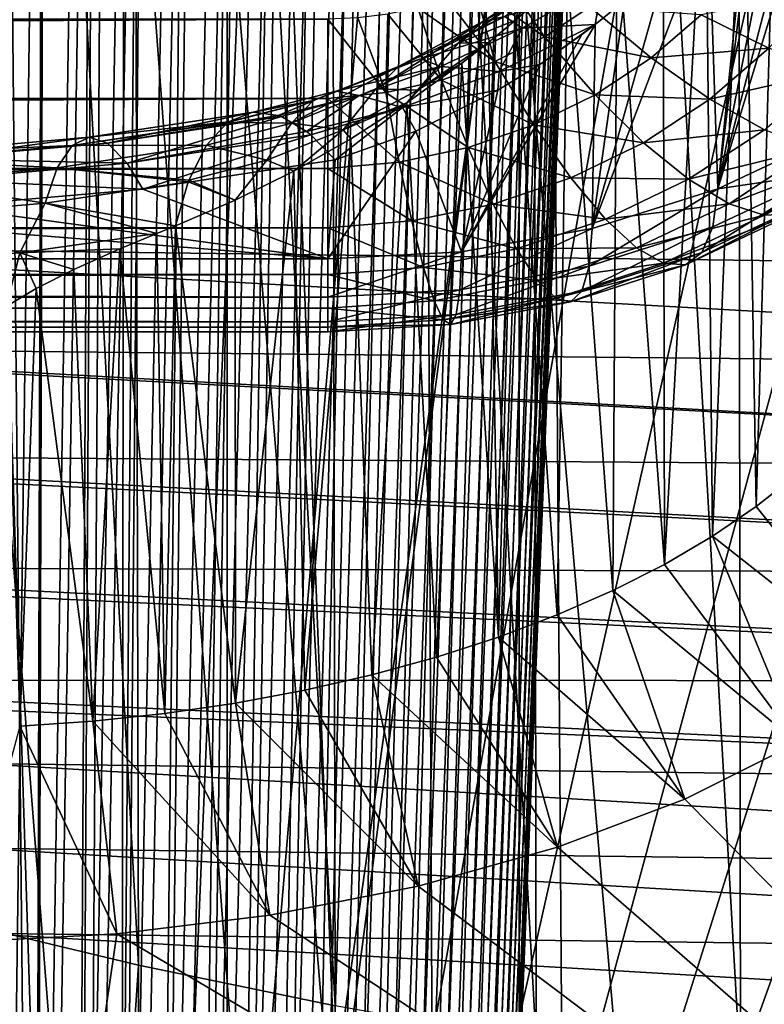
# Model space of a CAD drawing. Header units: metres. Extents: x -109 to 109, y -78 to 121.
# Tile 782 of 1056: x -5.67 to -3.29, y -10.33 to -7.19. Entities that reach past the tile are written whole.
import ezdxf

# ---------------------------------------------------------------- set-up
doc = ezdxf.new("R2010")
doc.units = ezdxf.units.M
doc.layers.add('solid_508554_SW0001', color=7, linetype='CONTINUOUS')

msp = doc.modelspace()

# ---------------------------------------------------------------- linework, layer by layer
at = {"layer": 'solid_508554_SW0001'}
for points in [[(-6.246564, 8.785279, -30.98345), (-5.464356, -15.643112, -73.294662), (-6.602909, -11.652555, -66.38282)], [(-6.246564, 8.785279, -30.98345), (-5.316401, 8.477888, -31.515867), (-5.464356, -15.643112, -73.294662)], [(-2.614223, 8.682554, 24.775587), (-3.522732, 7.954433, 25.039883), (-2.162955, -19.445965, 39.774437)], [(-5.316401, 8.477888, -31.515867), (-5.346106, -16.050337, -74), (-5.464356, -15.643112, -73.294662)], [(5.316401, 8.477888, -31.515867), (5.346106, -16.050337, -74), (-5.346106, -16.050337, -74)], [(4.327184, 8.221739, -31.959532), (5.316401, 8.477888, -31.515867), (-5.346106, -16.050337, -74)], [(-5.316401, 8.477888, -31.515867), (-4.327184, 8.221739, -31.959532), (-5.346106, -16.050337, -74)], [(3.28852, 8.019318, -32.310135), (4.327184, 8.221739, -31.959532), (-5.346106, -16.050337, -74)], [(-4.327184, 8.221739, -31.959532), (-3.28852, 8.019318, -32.310135), (-5.346106, -16.050337, -74)], [(2.213334, 7.873151, -32.563301), (3.28852, 8.019318, -32.310135), (-5.346106, -16.050337, -74)], [(-3.28852, 8.019318, -32.310135), (-2.213334, 7.873151, -32.563301), (-5.346106, -16.050337, -74)], [(-3.522732, 7.954433, 25.039883), (-4.427354, 7.214528, 25.273811), (-2.162955, -19.445965, 39.774437)], [(1.112855, 7.784757, -32.716404), (2.213334, 7.873151, -32.563301), (-5.346106, -16.050337, -74)], [(-2.213334, 7.873151, -32.563301), (-1.112855, 7.784757, -32.716404), (-5.346106, -16.050337, -74)], [(0, 7.755187, -32.767624), (1.112855, 7.784757, -32.716404), (-5.346106, -16.050337, -74)], [(-1.112855, 7.784757, -32.716404), (0, 7.755187, -32.767624), (-5.346106, -16.050337, -74)], [(-4.427354, 7.214528, 25.273811), (-5.319616, 6.470745, 25.474941), (-4.309449, -19.587261, 39.529709)], [(-4.427354, 7.214528, 25.273811), (-4.309449, -19.587261, 39.529709), (-2.162955, -19.445965, 39.774437)], [(-5.319616, 6.470745, 25.474941), (-6.194343, 5.728376, 25.642593), (-4.309449, -19.587261, 39.529709)], [(-6.194343, 5.728376, 25.642593), (-6.423145, -19.82156, 39.123894), (-4.309449, -19.587261, 39.529709)], [(0, 3.264459, -5.348838), (0, -7.99651, 1.152685), (-7.104699, 2.925546, -5.439649)], [(0, -7.99651, 1.152685), (-7.104699, -7.905698, 0.813772), (-7.104699, 2.925546, -5.439649)], [(-5.938105, 1.673676, -31.110506), (-5.287587, -10.205049, -23.987244), (-5.90186, -10.058553, -23.733503)], [(-5.938105, 1.673676, -31.110506), (-5.317342, 1.531064, -31.357515), (-5.287587, -10.205049, -23.987244)], [(-5.317342, 1.531064, -31.357515), (-4.658757, -10.335283, -24.212816), (-5.287587, -10.205049, -23.987244)], [(-5.317342, 1.531064, -31.357515), (-4.68293, 1.404357, -31.576981), (-4.658757, -10.335283, -24.212816)], [(-4.68293, 1.404357, -31.576981), (-4.017231, -10.448872, -24.409555), (-4.658757, -10.335283, -24.212816)], [(-4.68293, 1.404357, -31.576981), (-4.036497, 1.293878, -31.768335), (-4.017231, -10.448872, -24.409555)], [(-4.036497, 1.293878, -31.768335), (-3.364621, -10.545527, -24.576969), (-4.017231, -10.448872, -24.409555)], [(-4.036497, 1.293878, -31.768335), (-3.379702, 1.199911, -31.931089), (-3.364621, -10.545527, -24.576969)], [(-3.379702, 1.199911, -31.931089), (-2.70286, -10.624965, -24.714558), (-3.364621, -10.545527, -24.576969)], [(-3.379702, 1.199911, -31.931089), (-2.714232, 1.122699, -32.064827), (-2.70286, -10.624965, -24.714558)], [(-5.75, -1.179039, -37.981754), (-5.75, -14.267006, -31.022758), (-5.619512, -14.269849, -31.027683)], [(-5.583411, -1.182484, -37.98772), (-5.75, -1.179039, -37.981754), (-5.619512, -14.269849, -31.027683)], [(-5.417961, -1.192796, -38.005581), (-5.583411, -1.182484, -37.98772), (-5.619512, -14.269849, -31.027683)], [(-5.417961, -1.192796, -38.005581), (-5.619512, -14.269849, -31.027683), (-5.489523, -14.2784, -31.042494)], [(-5.254778, -1.209904, -38.035213), (-5.417961, -1.192796, -38.005581), (-5.489523, -14.2784, -31.042494)], [(-5.254778, -1.209904, -38.035213), (-5.489523, -14.2784, -31.042494), (-5.361526, -14.292594, -31.06708)], [(-5.094979, -1.233691, -38.076412), (-5.254778, -1.209904, -38.035213), (-5.361526, -14.292594, -31.06708)], [(-5.094979, -1.233691, -38.076412), (-5.361526, -14.292594, -31.06708), (-5.237005, -14.31223, -31.101089)], [(-4.939653, -1.263995, -38.128902), (-5.094979, -1.233691, -38.076412), (-5.237005, -14.31223, -31.101089)], [(-4.939653, -1.263995, -38.128902), (-5.237005, -14.31223, -31.101089), (-5.116285, -14.337226, -31.144382)], [(-4.789864, -1.300609, -38.192318), (-4.939653, -1.263995, -38.128902), (-5.116285, -14.337226, -31.144382)], [(-4.789864, -1.300609, -38.192318), (-5.116285, -14.337226, -31.144382), (-4.999993, -14.367489, -31.1968)], [(-4.646633, -1.343283, -38.266232), (-4.789864, -1.300609, -38.192318), (-4.999993, -14.367489, -31.1968)], [(-4.646633, -1.343283, -38.266232), (-4.999993, -14.367489, -31.1968), (-4.889427, -14.402715, -31.257813)], [(-4.510939, -1.391724, -38.350136), (-4.646633, -1.343283, -38.266232), (-4.889427, -14.402715, -31.257813)], [(-4.510939, -1.391724, -38.350136), (-4.889427, -14.402715, -31.257813), (-4.785857, -14.442456, -31.326647)], [(-4.383709, -1.445603, -38.443455), (-4.510939, -1.391724, -38.350136), (-4.785857, -14.442456, -31.326647)], [(-4.383709, -1.445603, -38.443455), (-4.785857, -14.442456, -31.326647), (-4.689499, -14.486596, -31.403101)], [(-4.265812, -1.504552, -38.545559), (-4.383709, -1.445603, -38.443455), (-4.689499, -14.486596, -31.403101)], [(-4.265812, -1.504552, -38.545559), (-4.689499, -14.486596, -31.403101), (-4.600928, -14.534918, -31.486797)], [(-4.158054, -1.568166, -38.655743), (-4.265812, -1.504552, -38.545559), (-4.600928, -14.534918, -31.486797)], [(-4.158054, -1.568166, -38.655743), (-4.600928, -14.534918, -31.486797), (-4.52113, -14.586925, -31.576876)], [(-4.061171, -1.636013, -38.773254), (-4.158054, -1.568166, -38.655743), (-4.52113, -14.586925, -31.576876)], [(-4.061171, -1.636013, -38.773254), (-4.52113, -14.586925, -31.576876), (-4.450983, -14.641988, -31.672247)], [(-3.975824, -1.707629, -38.897297), (-4.061171, -1.636013, -38.773254), (-4.450983, -14.641988, -31.672247)], [(-3.975824, -1.707629, -38.897297), (-4.450983, -14.641988, -31.672247), (-4.390633, -14.699941, -31.772625)], [(-3.902596, -1.782524, -39.02702), (-3.975824, -1.707629, -38.897297), (-4.390633, -14.699941, -31.772625)], [(-3.902596, -1.782524, -39.02702), (-4.390633, -14.699941, -31.772625), (-4.340459, -14.760493, -31.877504)], [(-3.841988, -1.860186, -39.161533), (-3.902596, -1.782524, -39.02702), (-4.340459, -14.760493, -31.877504)], [(-3.841988, -1.860186, -39.161533), (-4.340459, -14.760493, -31.877504), (-4.30105, -14.823007, -31.985781)], [(-3.794413, -1.940086, -39.299927), (-3.841988, -1.860186, -39.161533), (-4.30105, -14.823007, -31.985781)], [(-3.794413, -1.940086, -39.299927), (-4.30105, -14.823007, -31.985781), (-4.272791, -14.886762, -32.096207)], [(-3.760197, -2.021678, -39.441246), (-3.794413, -1.940086, -39.299927), (-4.272791, -14.886762, -32.096207)], [(-3.760197, -2.021678, -39.441246), (-4.272791, -14.886762, -32.096207), (-4.255728, -14.951525, -32.208382)], [(-3.739573, -2.104403, -39.58453), (-3.760197, -2.021678, -39.441246), (-4.255728, -14.951525, -32.208382)], [(-3.739573, -2.104403, -39.58453), (-4.255728, -14.951525, -32.208382), (-4.25, -15.017006, -32.321796)], [(-3.732683, -2.187697, -39.728802), (-3.739573, -2.104403, -39.58453), (-4.25, -15.017006, -32.321796)], [(-3.221321, -2.076128, -43.395958), (-3.670456, -2.23398, -43.669365), (7.405207, -11.518138, -59.75)], [(-3.732683, -2.187697, -39.728802), (-4.25, -15.017006, -32.321796), (-4.255728, -15.082486, -32.435211)], [(-3.739573, -2.270992, -39.87307), (-3.732683, -2.187697, -39.728802), (-4.255728, -15.082486, -32.435211)], [(-3.670456, -2.23398, -43.669365), (-4.159655, -2.359993, -43.887627), (7.405207, -11.518138, -59.75)], [(-3.760197, -2.353718, -40.016357), (-3.739573, -2.270992, -39.87307), (-4.255728, -15.082486, -32.435211)], [(-3.760197, -2.353718, -40.016357), (-4.255728, -15.082486, -32.435211), (-4.272791, -15.147249, -32.547386)], [(-3.794413, -2.435309, -40.157677), (-3.760197, -2.353718, -40.016357), (-4.272791, -15.147249, -32.547386)], [(-4.159655, -2.359993, -43.887627), (-4.678047, -2.451293, -44.045765), (7.405207, -11.518138, -59.75)], [(-4.678047, -2.451293, -44.045765), (-5.212583, -2.506085, -44.140667), (7.405207, -11.518138, -59.75)], [(-3.794413, -2.435309, -40.157677), (-4.272791, -15.147249, -32.547386), (-4.30105, -15.211005, -32.657814)], [(-3.841988, -2.515209, -40.296066), (-3.794413, -2.435309, -40.157677), (-4.30105, -15.211005, -32.657814)], [(-5.212583, -2.506085, -44.140667), (-5.75, -2.524144, -44.171944), (7.405207, -11.518138, -59.75)], [(-3.841988, -2.515209, -40.296066), (-4.30105, -15.211005, -32.657814), (-4.340459, -15.273519, -32.76609)], [(-3.902596, -2.592872, -40.430584), (-3.841988, -2.515209, -40.296066), (-4.340459, -15.273519, -32.76609)], [(-5.75, -2.524144, -44.171944), (-7.405207, -11.518138, -59.75), (7.405207, -11.518138, -59.75)], [(-2.267147, -8.080259, 12.004581), (-1.663582, -2.547956, 21.586811), (-3.312012, -2.666466, 21.381546)], [(-3.902596, -2.592872, -40.430584), (-4.340459, -15.273519, -32.76609), (-4.390633, -15.334071, -32.870968)], [(-3.975824, -2.667767, -40.560307), (-3.902596, -2.592872, -40.430584), (-4.390633, -15.334071, -32.870968)], [(-3.975824, -2.667767, -40.560307), (-4.390633, -15.334071, -32.870968), (-4.450983, -15.392023, -32.971348)], [(-4.061171, -2.739382, -40.684345), (-3.975824, -2.667767, -40.560307), (-4.450983, -15.392023, -32.971348)], [(-2.349889, -7.828858, 12.44002), (-2.267147, -8.080259, 12.004581), (-3.312012, -2.666466, 21.381546)], [(-2.500136, -7.585285, 12.8619), (-2.349889, -7.828858, 12.44002), (-3.312012, -2.666466, 21.381546)], [(-2.71466, -7.354497, 13.261637), (-2.500136, -7.585285, 12.8619), (-3.312012, -2.666466, 21.381546)], [(-2.986721, -7.142396, 13.629007), (-2.71466, -7.354497, 13.261637), (-3.312012, -2.666466, 21.381546)], [(-4.061171, -2.739382, -40.684345), (-4.450983, -15.392023, -32.971348), (-4.52113, -15.447086, -33.066719)], [(-4.158054, -2.807229, -40.801861), (-4.061171, -2.739382, -40.684345), (-4.52113, -15.447086, -33.066719)], [(-4.158054, -2.807229, -40.801861), (-4.52113, -15.447086, -33.066719), (-4.600928, -15.499093, -33.156796)], [(-4.265812, -2.870843, -40.912045), (-4.158054, -2.807229, -40.801861), (-4.600928, -15.499093, -33.156796)], [(-4.265812, -2.870843, -40.912045), (-4.600928, -15.499093, -33.156796), (-4.689499, -15.547416, -33.240494)], [(-4.383709, -2.929792, -41.014145), (-4.265812, -2.870843, -40.912045), (-4.689499, -15.547416, -33.240494)], [(-4.383709, -2.929792, -41.014145), (-4.689499, -15.547416, -33.240494), (-4.785857, -15.591556, -33.316944)], [(-4.510939, -2.983671, -41.107468), (-4.383709, -2.929792, -41.014145), (-4.785857, -15.591556, -33.316944)], [(-4.510939, -2.983671, -41.107468), (-4.785857, -15.591556, -33.316944), (-4.889427, -15.631297, -33.38578)], [(-4.646633, -3.032113, -41.191372), (-4.510939, -2.983671, -41.107468), (-4.889427, -15.631297, -33.38578)], [(-4.646633, -3.032113, -41.191372), (-4.889427, -15.631297, -33.38578), (-4.999993, -15.666523, -33.446793)], [(-4.789864, -3.074786, -41.265285), (-4.646633, -3.032113, -41.191372), (-4.999993, -15.666523, -33.446793)], [(-4.789864, -3.074786, -41.265285), (-4.999993, -15.666523, -33.446793), (-5.116285, -15.696786, -33.49921)], [(-4.939653, -3.1114, -41.328701), (-4.789864, -3.074786, -41.265285), (-5.116285, -15.696786, -33.49921)], [(-4.939653, -3.1114, -41.328701), (-5.116285, -15.696786, -33.49921), (-5.237005, -15.721782, -33.542503)], [(-5.094978, -3.141704, -41.381187), (-4.939653, -3.1114, -41.328701), (-5.237005, -15.721782, -33.542503)], [(-5.094978, -3.141704, -41.381187), (-5.237005, -15.721782, -33.542503), (-5.361526, -15.741417, -33.576515)], [(-5.254778, -3.165491, -41.42239), (-5.094978, -3.141704, -41.381187), (-5.361526, -15.741417, -33.576515)], [(-5.254778, -3.165491, -41.42239), (-5.361526, -15.741417, -33.576515), (-5.489523, -15.755611, -33.601097)], [(-5.417961, -3.182599, -41.452023), (-5.254778, -3.165491, -41.42239), (-5.489523, -15.755611, -33.601097)], [(-5.583411, -3.192911, -41.469883), (-5.619512, -15.764163, -33.61591), (-5.75, -15.767006, -33.620834)], [(-5.75, -3.196356, -41.475849), (-5.583411, -3.192911, -41.469883), (-5.75, -15.767006, -33.620834)], [(-5.417961, -3.182599, -41.452023), (-5.489523, -15.755611, -33.601097), (-5.619512, -15.764163, -33.61591)], [(-5.583411, -3.192911, -41.469883), (-5.417961, -3.182599, -41.452023), (-5.619512, -15.764163, -33.61591)], [(-3.879437, -18.35261, 35.280556), (-3.969095, -5.655494, 28.520247), (-1.992569, -5.521625, 28.752113)], [(-1.94756, -18.221764, 35.507187), (-3.879437, -18.35261, 35.280556), (-1.992569, -5.521625, 28.752113)], [(-5.7801, -18.569515, 34.904865), (-5.913664, -5.877412, 28.135874), (-3.969095, -5.655494, 28.520247)], [(-3.879437, -18.35261, 35.280556), (-5.7801, -18.569515, 34.904865), (-3.969095, -5.655494, 28.520247)], [(-3.436968, -7.725151, 5.50807), (-3.089515, -6.392617, 7.731796), (-2.979125, -6.217896, 7.929698)], [(-3.06127, -7.549256, 5.401943), (-3.436968, -7.725151, 5.50807), (-2.979125, -6.217896, 7.929698)], [(-3.313946, -8.740286, 9.861712), (-3.243514, -6.270094, 8.560185), (-3.353057, -6.419203, 8.456814)], [(-3.313946, -8.740286, 9.861712), (-3.188521, -8.640643, 10.034299), (-3.243514, -6.270094, 8.560185)], [(-5.882214, -6.415096, -21.800112), (-5.882217, -17.403954, -15.45569), (-5.004583, -17.709162, -15.938361)], [(-5.00458, -6.680497, -22.305765), (-5.882214, -6.415096, -21.800112), (-5.004583, -17.709162, -15.938361)], [(-3.436968, -7.725151, 5.50807), (-3.208455, -6.560834, 7.544938), (-3.089515, -6.392617, 7.731796)], [(-3.453727, -8.835286, 9.697166), (-3.353057, -6.419203, 8.456814), (-3.475808, -6.573238, 8.359381)], [(-3.453727, -8.835286, 9.697166), (-3.313946, -8.740286, 9.861712), (-3.353057, -6.419203, 8.456814)], [(-3.436968, -7.725151, 5.50807), (-3.31349, -6.694855, 7.39767), (-3.208455, -6.560834, 7.544938)], [(-3.606719, -8.924859, 9.542022), (-3.475808, -6.573238, 8.359381), (-3.61122, -6.729692, 8.268995)], [(-3.606719, -8.924859, 9.542022), (-3.453727, -8.835286, 9.697166), (-3.475808, -6.573238, 8.359381)], [(-5.00458, -6.680497, -22.305765), (-5.004583, -17.709162, -15.938361), (-4.071569, -17.968313, -16.338348)], [(-4.071565, -6.89732, -22.730192), (-5.00458, -6.680497, -22.305765), (-4.071569, -17.968313, -16.338348)], [(-3.436968, -7.725151, 5.50807), (-3.334331, -6.719971, 7.370179), (-3.31349, -6.694855, 7.39767)], [(-3.606719, -8.924859, 9.542022), (-3.61122, -6.729692, 8.268995), (-3.75858, -6.88611, 8.186418)], [(-3.436968, -7.725151, 5.50807), (-3.465431, -6.867967, 7.208221), (-3.334331, -6.719971, 7.370179)], [(-3.77207, -9.008554, 9.397059), (-3.75858, -6.88611, 8.186418), (-3.916631, -7.039694, 8.112278)], [(-3.837909, -7.851944, 5.588024), (-3.599488, -7.003073, 7.059488), (-3.465431, -6.867967, 7.208221)], [(-3.436968, -7.725151, 5.50807), (-3.837909, -7.851944, 5.588024), (-3.465431, -6.867967, 7.208221)], [(-3.77207, -9.008554, 9.397059), (-3.606719, -8.924859, 9.542022), (-3.75858, -6.88611, 8.186418)], [(-4.071565, -6.89732, -22.730192), (-4.071569, -17.968313, -16.338348), (-3.093574, -18.178432, -16.651062)], [(-3.093569, -7.063078, -23.068516), (-4.071565, -6.89732, -22.730192), (-3.093574, -18.178432, -16.651062)], [(-4.187207, -7.190406, 7.494499), (-3.853395, -7.008319, 7.376546), (-4.116691, -7.174569, 7.252883)], [(-4.187207, -7.190406, 7.494499), (-3.925684, -7.014852, 7.619413), (-3.853395, -7.008319, 7.376546)], [(-3.837909, -7.851944, 5.588024), (-3.735009, -7.124756, 6.923542), (-3.599488, -7.003073, 7.059488)], [(-3.925684, -7.014852, 7.619413), (-4.266528, -7.260071, 7.723266), (-4.013411, -7.083749, 7.845115)], [(-4.187207, -7.190406, 7.494499), (-4.266528, -7.260071, 7.723266), (-3.925684, -7.014852, 7.619413)], [(-3.990637, -7.239789, 3.04804), (-4.127584, -7.037846, 2.908602), (-4.212595, -7.081847, 2.934006)], [(-3.990637, -7.239789, 3.04804), (-3.845826, -7.144012, 2.992295), (-4.127584, -7.037846, 2.908602)], [(-3.916631, -7.039694, 8.112278), (-4.013411, -7.083749, 7.845115), (-4.083011, -7.18699, 8.047178)], [(-3.949453, -9.08619, 9.262588), (-3.916631, -7.039694, 8.112278), (-4.083011, -7.18699, 8.047178)], [(-3.949453, -9.08619, 9.262588), (-3.77207, -9.008554, 9.397059), (-3.916631, -7.039694, 8.112278)], [(-4.116691, -7.174569, 7.252883), (-3.804922, -7.063809, 7.120579), (-4.061398, -7.212574, 7.003127)], [(-4.061398, -7.212574, 7.003127), (-3.804922, -7.063809, 7.120579), (-3.82823, -7.200485, 6.837278)], [(-3.804922, -7.063809, 7.120579), (-3.735009, -7.124756, 6.923542), (-3.82823, -7.200485, 6.837278)], [(-4.149132, -7.31841, 3.09392), (-4.212595, -7.081847, 2.934006), (-4.302262, -7.118355, 2.955084)], [(-4.013411, -7.083749, 7.845115), (-4.266528, -7.260071, 7.723266), (-4.083011, -7.18699, 8.047178)], [(-4.149132, -7.31841, 3.09392), (-3.990637, -7.239789, 3.04804), (-4.212595, -7.081847, 2.934006)], [(-3.273828, -7.276502, 3.273179), (-3.112969, -7.092584, 3.167977), (-3.49027, -7.169605, 3.083233)], [(-4.149132, -7.31841, 3.09392), (-4.302262, -7.118355, 2.955084), (-4.395357, -7.146898, 2.971563)], [(-3.837909, -7.851944, 5.588024), (-3.82823, -7.200485, 6.837278), (-3.735009, -7.124756, 6.923542)], [(-4.497568, -7.417914, 3.153605), (-4.490571, -7.167243, 2.983309), (-4.586606, -7.179315, 2.990279)], [(-4.497568, -7.417914, 3.153605), (-4.318963, -7.378139, 3.129415), (-4.490571, -7.167243, 2.983309)], [(-4.318963, -7.378139, 3.129415), (-4.395357, -7.146898, 2.971563), (-4.490571, -7.167243, 2.983309)], [(-4.318963, -7.378139, 3.129415), (-4.149132, -7.31841, 3.09392), (-4.395357, -7.146898, 2.971563)], [(-3.649361, -7.307445, 3.162733), (-3.845826, -7.144012, 2.992295), (-3.990637, -7.239789, 3.04804)], [(-3.649361, -7.307445, 3.162733), (-3.49027, -7.169605, 3.083233), (-3.845826, -7.144012, 2.992295)], [(-3.273828, -7.276502, 3.273179), (-3.49027, -7.169605, 3.083233), (-3.649361, -7.307445, 3.162733)], [(-50.351505, -7.388682, 3.128684), (-4.682198, -7.183285, 2.992571), (-50.351505, -7.183285, 2.992571)], [(-50.351505, -7.436496, 3.165949), (-4.682198, -7.436502, 3.165953), (-4.682198, -7.183285, 2.992571)], [(-50.351505, -7.388682, 3.128684), (-50.351505, -7.436496, 3.165949), (-4.682198, -7.183285, 2.992571)], [(-4.497568, -7.417914, 3.153605), (-4.586606, -7.179315, 2.990279), (-4.682198, -7.183285, 2.992571)], [(-4.682198, -7.436502, 3.165953), (-4.497568, -7.417914, 3.153605), (-4.682198, -7.183285, 2.992571)], [(-4.187207, -7.190406, 7.494499), (-4.529251, -7.405446, 7.612437), (-4.266528, -7.260071, 7.723266)], [(-4.456282, -7.334343, 7.381802), (-4.529251, -7.405446, 7.612437), (-4.187207, -7.190406, 7.494499)], [(-4.456282, -7.334343, 7.381802), (-4.116691, -7.174569, 7.252883), (-4.385437, -7.31052, 7.141319)], [(-4.456282, -7.334343, 7.381802), (-4.187207, -7.190406, 7.494499), (-4.116691, -7.174569, 7.252883)], [(-4.385437, -7.31052, 7.141319), (-4.116691, -7.174569, 7.252883), (-4.061398, -7.212574, 7.003127)], [(-4.266528, -7.260071, 7.723266), (-4.168873, -7.25753, 8.017916), (-4.083011, -7.18699, 8.047178)], [(-4.255676, -7.927083, 5.640181), (-3.870717, -7.23294, 6.799777), (-3.82823, -7.200485, 6.837278)], [(-3.837909, -7.851944, 5.588024), (-4.255676, -7.927083, 5.640181), (-3.82823, -7.200485, 6.837278)], [(-4.137692, -9.157218, 9.139565), (-4.083011, -7.18699, 8.047178), (-4.168873, -7.25753, 8.017916)], [(-4.137692, -9.157218, 9.139565), (-3.949453, -9.08619, 9.262588), (-4.083011, -7.18699, 8.047178)], [(-4.134789, -7.350701, 6.705886), (-3.82823, -7.200485, 6.837278), (-4.005609, -7.327938, 6.687405)], [(-4.061398, -7.212574, 7.003127), (-3.82823, -7.200485, 6.837278), (-4.134789, -7.350701, 6.705886)], [(-4.005609, -7.327938, 6.687405), (-3.82823, -7.200485, 6.837278), (-3.870717, -7.23294, 6.799777)], [(-4.385437, -7.31052, 7.141319), (-4.061398, -7.212574, 7.003127), (-4.321429, -7.334441, 6.896362)], [(-4.321429, -7.334441, 6.896362), (-4.061398, -7.212574, 7.003127), (-4.134789, -7.350701, 6.705886)], [(-4.255676, -7.927083, 5.640181), (-4.005609, -7.327938, 6.687405), (-3.870717, -7.23294, 6.799777)], [(-4.266528, -7.260071, 7.723266), (-4.529251, -7.405446, 7.612437), (-4.396217, -7.410389, 7.912205)], [(-4.254441, -7.324382, 7.991389), (-4.168873, -7.25753, 8.017916), (-4.396217, -7.410389, 7.912205)], [(-4.266528, -7.260071, 7.723266), (-4.396217, -7.410389, 7.912205), (-4.168873, -7.25753, 8.017916)], [(-4.137692, -9.157218, 9.139565), (-4.168873, -7.25753, 8.017916), (-4.254441, -7.324382, 7.991389)], [(-3.828494, -7.425241, 3.231532), (-3.990637, -7.239789, 3.04804), (-4.149132, -7.31841, 3.09392)], [(-3.828494, -7.425241, 3.231532), (-3.649361, -7.307445, 3.162733), (-3.990637, -7.239789, 3.04804)], [(-3.461819, -7.439374, 3.367136), (-3.273828, -7.276502, 3.273179), (-3.649361, -7.307445, 3.162733)], [(-3.07279, -7.350565, 3.493297), (-3.273828, -7.276502, 3.273179), (-3.461819, -7.439374, 3.367136)], [(-4.729369, -7.442998, 7.277933), (-4.385437, -7.31052, 7.141319), (-4.656203, -7.41345, 7.038687)], [(-4.729369, -7.442998, 7.277933), (-4.456282, -7.334343, 7.381802), (-4.385437, -7.31052, 7.141319)], [(-4.656203, -7.41345, 7.038687), (-4.385437, -7.31052, 7.141319), (-4.321429, -7.334441, 6.896362)], [(-4.429821, -7.45072, 7.944144), (-4.254441, -7.324382, 7.991389), (-4.396217, -7.410389, 7.912205)], [(-4.335383, -9.221128, 9.028869), (-4.254441, -7.324382, 7.991389), (-4.429821, -7.45072, 7.944144)], [(-4.335383, -9.221128, 9.028869), (-4.137692, -9.157218, 9.139565), (-4.254441, -7.324382, 7.991389)], [(-4.024605, -7.521228, 3.28813), (-4.149132, -7.31841, 3.09392), (-4.318963, -7.378139, 3.129415)], [(-4.024605, -7.521228, 3.28813), (-3.828494, -7.425241, 3.231532), (-4.149132, -7.31841, 3.09392)], [(-3.461819, -7.439374, 3.367136), (-3.649361, -7.307445, 3.162733), (-3.828494, -7.425241, 3.231532)], [(-4.456282, -7.334343, 7.381802), (-4.798386, -7.515476, 7.509508), (-4.529251, -7.405446, 7.612437)], [(-4.729369, -7.442998, 7.277933), (-4.798386, -7.515476, 7.509508), (-4.456282, -7.334343, 7.381802)], [(-4.656203, -7.41345, 7.038687), (-4.321429, -7.334441, 6.896362), (-4.582175, -7.427628, 6.797728)], [(-4.582175, -7.427628, 6.797728), (-4.321429, -7.334441, 6.896362), (-4.443948, -7.465299, 6.58598)], [(-4.321429, -7.334441, 6.896362), (-4.134789, -7.350701, 6.705886), (-4.443948, -7.465299, 6.58598)], [(-4.443948, -7.465299, 6.58598), (-4.134789, -7.350701, 6.705886), (-4.139018, -7.410418, 6.58541)], [(-4.255676, -7.927083, 5.640181), (-4.139018, -7.410418, 6.58541), (-4.005609, -7.327938, 6.687405)], [(-4.134789, -7.350701, 6.705886), (-4.005609, -7.327938, 6.687405), (-4.139018, -7.410418, 6.58541)], [(-3.287626, -7.536686, 3.600685), (-3.07279, -7.350565, 3.493297), (-3.461819, -7.439374, 3.367136)], [(-4.234559, -7.593293, 3.331757), (-4.318963, -7.378139, 3.129415), (-4.497568, -7.417914, 3.153605)], [(-4.234559, -7.593293, 3.331757), (-4.024605, -7.521228, 3.28813), (-4.318963, -7.378139, 3.129415)], [(-4.925801, -7.481332, 6.941426), (-4.656203, -7.41345, 7.038687), (-4.919635, -7.4806, 6.923417)], [(-4.729369, -7.442998, 7.277933), (-4.656203, -7.41345, 7.038687), (-4.925801, -7.481332, 6.941426)], [(-4.656203, -7.41345, 7.038687), (-4.84103, -7.490944, 6.704298), (-4.919635, -7.4806, 6.923417)], [(-4.656203, -7.41345, 7.038687), (-4.582175, -7.427628, 6.797728), (-4.84103, -7.490944, 6.704298)], [(-4.529251, -7.405446, 7.612437), (-4.798386, -7.515476, 7.509508), (-4.633065, -7.537138, 7.813412)], [(-4.454959, -7.640146, 3.36135), (-4.497568, -7.417914, 3.153605), (-4.682198, -7.436502, 3.165953)], [(-4.529251, -7.405446, 7.612437), (-4.633065, -7.537138, 7.813412), (-4.396217, -7.410389, 7.912205)], [(-4.429821, -7.45072, 7.944144), (-4.396217, -7.410389, 7.912205), (-4.633065, -7.537138, 7.813412)], [(-4.454959, -7.640146, 3.36135), (-4.234559, -7.593293, 3.331757), (-4.497568, -7.417914, 3.153605)], [(-4.443948, -7.465299, 6.58598), (-4.139018, -7.410418, 6.58541), (-4.401289, -7.541564, 6.407749)], [(-4.255676, -7.927083, 5.640181), (-4.401289, -7.541564, 6.407749), (-4.139018, -7.410418, 6.58541)], [(-50.351505, -7.436496, 3.165949), (-50.351505, -7.623564, 3.336963), (-4.682198, -7.436502, 3.165953)], [(-50.351505, -7.660202, 3.376024), (-4.682198, -7.660418, 3.37626), (-4.682198, -7.436502, 3.165953)], [(-50.351505, -7.623564, 3.336963), (-50.351505, -7.660202, 3.376024), (-4.682198, -7.436502, 3.165953)], [(-5.003033, -7.513378, 7.179157), (-4.798386, -7.515476, 7.509508), (-4.729369, -7.442998, 7.277933)], [(-5.003033, -7.513378, 7.179157), (-4.729369, -7.442998, 7.277933), (-5.00033, -7.511453, 7.170411)], [(-4.729369, -7.442998, 7.277933), (-4.925801, -7.481332, 6.941426), (-5.00033, -7.511453, 7.170411)], [(-4.84103, -7.490944, 6.704298), (-4.582175, -7.427628, 6.797728), (-4.830999, -7.494682, 6.677623)], [(-4.582175, -7.427628, 6.797728), (-4.751112, -7.541943, 6.474469), (-4.830999, -7.494682, 6.677623)], [(-4.582175, -7.427628, 6.797728), (-4.443948, -7.465299, 6.58598), (-4.751112, -7.541943, 6.474469)], [(-4.682198, -7.660418, 3.37626), (-4.454959, -7.640146, 3.36135), (-4.682198, -7.436502, 3.165953)], [(-4.608788, -7.565683, 7.904688), (-4.429821, -7.45072, 7.944144), (-4.633065, -7.537138, 7.813412)], [(-4.541791, -9.277712, 8.930863), (-4.429821, -7.45072, 7.944144), (-4.608788, -7.565683, 7.904688)], [(-4.541791, -9.277712, 8.930863), (-4.335383, -9.221128, 9.028869), (-4.429821, -7.45072, 7.944144)], [(-3.673743, -7.578155, 3.448375), (-3.828494, -7.425241, 3.231532), (-4.024605, -7.521228, 3.28813)], [(-3.673743, -7.578155, 3.448375), (-3.461819, -7.439374, 3.367136), (-3.828494, -7.425241, 3.231532)], [(-3.287626, -7.536686, 3.600685), (-3.461819, -7.439374, 3.367136), (-3.673743, -7.578155, 3.448375)], [(-5.445563, -7.560498, 6.771068), (-4.925801, -7.481332, 6.941426), (-4.919635, -7.4806, 6.923417)], [(-5.445563, -7.560498, 6.771068), (-4.919635, -7.4806, 6.923417), (-5.386321, -7.579411, 6.516898)], [(-5.445563, -7.560498, 6.771068), (-5.00033, -7.511453, 7.170411), (-4.925801, -7.481332, 6.941426)], [(-5.386321, -7.579411, 6.516898), (-4.919635, -7.4806, 6.923417), (-4.84103, -7.490944, 6.704298)], [(-4.737119, -7.55327, 6.440507), (-4.751112, -7.541943, 6.474469), (-4.443948, -7.465299, 6.58598)], [(-4.737119, -7.55327, 6.440507), (-4.443948, -7.465299, 6.58598), (-4.658677, -7.632778, 6.258631)], [(-4.443948, -7.465299, 6.58598), (-4.401289, -7.541564, 6.407749), (-4.658677, -7.632778, 6.258631)], [(-5.499623, -7.586934, 7.02572), (-5.003033, -7.513378, 7.179157), (-5.00033, -7.511453, 7.170411)], [(-5.499623, -7.586934, 7.02572), (-5.00033, -7.511453, 7.170411), (-5.445563, -7.560498, 6.771068)], [(-5.499623, -7.586934, 7.02572), (-5.070629, -7.5863, 7.411088), (-5.003033, -7.513378, 7.179157)], [(-5.386321, -7.579411, 6.516898), (-4.84103, -7.490944, 6.704298), (-4.830999, -7.494682, 6.677623)], [(-5.386321, -7.579411, 6.516898), (-4.830999, -7.494682, 6.677623), (-5.32371, -7.643098, 6.270945)], [(-5.32371, -7.643098, 6.270945), (-4.830999, -7.494682, 6.677623), (-4.751112, -7.541943, 6.474469)], [(-5.003033, -7.513378, 7.179157), (-5.070629, -7.5863, 7.411088), (-4.798386, -7.515476, 7.509508)], [(-4.798386, -7.515476, 7.509508), (-5.070629, -7.5863, 7.411088), (-4.877276, -7.634085, 7.719992)], [(-4.798386, -7.515476, 7.509508), (-4.877276, -7.634085, 7.719992), (-4.633065, -7.537138, 7.813412)], [(-5.32371, -7.643098, 6.270945), (-4.751112, -7.541943, 6.474469), (-4.737119, -7.55327, 6.440507)], [(-4.791523, -7.669292, 7.872379), (-4.633065, -7.537138, 7.813412), (-4.877276, -7.634085, 7.719992)], [(-4.791523, -7.669292, 7.872379), (-4.608788, -7.565683, 7.904688), (-4.633065, -7.537138, 7.813412)], [(-4.401289, -7.541564, 6.407749), (-4.682198, -7.94918, 5.663565), (-4.658677, -7.632778, 6.258631)], [(-4.255676, -7.927083, 5.640181), (-4.682198, -7.94918, 5.663565), (-4.401289, -7.541564, 6.407749)], [(-3.905793, -7.690638, 3.515162), (-4.024605, -7.521228, 3.28813), (-4.234559, -7.593293, 3.331757)], [(-3.905793, -7.690638, 3.515162), (-3.673743, -7.578155, 3.448375), (-4.024605, -7.521228, 3.28813)], [(-3.530033, -7.694924, 3.693454), (-3.287626, -7.536686, 3.600685), (-3.673743, -7.578155, 3.448375)], [(-3.130891, -7.597087, 3.857868), (-3.287626, -7.536686, 3.600685), (-3.530033, -7.694924, 3.693454)], [(-5.989633, -7.607973, 6.680544), (-5.445563, -7.560498, 6.771068), (-5.960815, -7.629764, 6.421383)], [(-5.499623, -7.586934, 7.02572), (-5.445563, -7.560498, 6.771068), (-5.989633, -7.607973, 6.680544)], [(-5.445563, -7.560498, 6.771068), (-5.386321, -7.579411, 6.516898), (-5.960815, -7.629764, 6.421383)], [(-5.32371, -7.643098, 6.270945), (-4.737119, -7.55327, 6.440507), (-5.273603, -7.726098, 6.083122)], [(-4.737119, -7.55327, 6.440507), (-4.658677, -7.632778, 6.258631), (-5.273603, -7.726098, 6.083122)], [(-4.756303, -9.32677, 8.845891), (-4.608788, -7.565683, 7.904688), (-4.791523, -7.669292, 7.872379)], [(-4.756303, -9.32677, 8.845891), (-4.541791, -9.277712, 8.930863), (-4.608788, -7.565683, 7.904688)], [(-3.530033, -7.694924, 3.693454), (-3.673743, -7.578155, 3.448375), (-3.905793, -7.690638, 3.515162)], [(-3.082408, -7.673047, 5.124677), (-3.436968, -7.725151, 5.50807), (-3.06127, -7.549256, 5.401943)], [(-6.016108, -7.631769, 6.939778), (-5.499623, -7.586934, 7.02572), (-5.989633, -7.607973, 6.680544)], [(-5.546865, -7.657914, 7.273105), (-5.499623, -7.586934, 7.02572), (-6.016108, -7.631769, 6.939778)], [(-5.960815, -7.629764, 6.421383), (-5.386321, -7.579411, 6.516898), (-5.32371, -7.643098, 6.270945)], [(-5.546865, -7.657914, 7.273105), (-5.126431, -7.697672, 7.629766), (-5.070629, -7.5863, 7.411088)], [(-5.546865, -7.657914, 7.273105), (-5.070629, -7.5863, 7.411088), (-5.499623, -7.586934, 7.02572)], [(-5.070629, -7.5863, 7.411088), (-5.126431, -7.697672, 7.629766), (-4.877276, -7.634085, 7.719992)], [(-4.154069, -7.774358, 3.566479), (-4.234559, -7.593293, 3.331757), (-4.454959, -7.640146, 3.36135)], [(-4.154069, -7.774358, 3.566479), (-3.905793, -7.690638, 3.515162), (-4.234559, -7.593293, 3.331757)], [(-3.400755, -7.772793, 3.960987), (-3.130891, -7.597087, 3.857868), (-3.530033, -7.694924, 3.693454)], [(-2.99531, -7.619151, 4.132619), (-3.130891, -7.597087, 3.857868), (-3.400755, -7.772793, 3.960987)], [(-2.884082, -7.602358, 4.418458), (-2.99531, -7.619151, 4.132619), (-3.288959, -7.809925, 4.244662)], [(-3.197281, -7.805445, 4.537789), (-2.884082, -7.602358, 4.418458), (-3.288959, -7.809925, 4.244662)], [(-6.039446, -7.700427, 7.191195), (-5.546865, -7.657914, 7.273105), (-6.016108, -7.631769, 6.939778)], [(-5.960815, -7.629764, 6.421383), (-5.32371, -7.643098, 6.270945), (-5.930548, -7.696479, 6.170181)], [(-5.273603, -7.726098, 6.083122), (-4.658677, -7.632778, 6.258631), (-4.682198, -7.94918, 5.663565)], [(-4.97828, -7.761823, 7.846988), (-4.877276, -7.634085, 7.719992), (-5.126431, -7.697672, 7.629766)], [(-4.97828, -7.761823, 7.846988), (-4.791523, -7.669292, 7.872379), (-4.877276, -7.634085, 7.719992)], [(-4.414353, -7.827802, 3.601134), (-4.454959, -7.640146, 3.36135), (-4.682198, -7.660418, 3.37626)], [(-4.414353, -7.827802, 3.601134), (-4.154069, -7.774358, 3.566479), (-4.454959, -7.640146, 3.36135)], [(-3.288959, -7.809925, 4.244662), (-2.99531, -7.619151, 4.132619), (-3.400755, -7.772793, 3.960987)], [(-50.351505, -7.660202, 3.376024), (-50.351505, -7.82296, 3.579429), (-4.682198, -7.660418, 3.37626)], [(-50.351505, -7.849135, 3.617851), (-4.682198, -7.849485, 3.618377), (-4.682198, -7.660418, 3.37626)], [(-50.351505, -7.82296, 3.579429), (-50.351505, -7.849135, 3.617851), (-4.682198, -7.660418, 3.37626)], [(-6.039446, -7.700427, 7.191195), (-5.585839, -7.771278, 7.505695), (-5.546865, -7.657914, 7.273105)], [(-5.930548, -7.696479, 6.170181), (-5.32371, -7.643098, 6.270945), (-5.273603, -7.726098, 6.083122)], [(-5.546865, -7.657914, 7.273105), (-5.585839, -7.771278, 7.505695), (-5.12839, -7.702866, 7.638124)], [(-5.546865, -7.657914, 7.273105), (-5.12839, -7.702866, 7.638124), (-5.126431, -7.697672, 7.629766)], [(-4.97718, -9.367889, 8.774672), (-4.791523, -7.669292, 7.872379), (-4.97828, -7.761823, 7.846988)], [(-4.97718, -9.367889, 8.774672), (-4.756303, -9.32677, 8.845891), (-4.791523, -7.669292, 7.872379)], [(-4.682198, -7.849485, 3.618377), (-4.414353, -7.827802, 3.601134), (-4.682198, -7.660418, 3.37626)], [(-3.082408, -7.673047, 5.124677), (-3.127885, -7.759457, 4.833452), (-3.487297, -7.928987, 4.935572)], [(-3.452598, -7.847006, 5.22957), (-3.082408, -7.673047, 5.124677), (-3.487297, -7.928987, 4.935572)], [(-3.452598, -7.847006, 5.22957), (-3.436968, -7.725151, 5.50807), (-3.082408, -7.673047, 5.124677)], [(-6.039446, -7.700427, 7.191195), (-6.058918, -7.811858, 7.427147), (-5.585839, -7.771278, 7.505695)], [(-5.930548, -7.696479, 6.170181), (-5.273603, -7.726098, 6.083122), (-5.910283, -7.781453, 5.979014)], [(-5.585839, -7.771278, 7.505695), (-5.168901, -7.843739, 7.82879), (-5.12839, -7.702866, 7.638124)], [(-4.97828, -7.761823, 7.846988), (-5.12839, -7.702866, 7.638124), (-5.168901, -7.843739, 7.82879)], [(-4.97828, -7.761823, 7.846988), (-5.126431, -7.697672, 7.629766), (-5.12839, -7.702866, 7.638124)], [(-3.795501, -7.822646, 3.769659), (-3.905793, -7.690638, 3.515162), (-4.154069, -7.774358, 3.566479)], [(-3.795501, -7.822646, 3.769659), (-3.530033, -7.694924, 3.693454), (-3.905793, -7.690638, 3.515162)], [(-3.400755, -7.772793, 3.960987), (-3.530033, -7.694924, 3.693454), (-3.795501, -7.822646, 3.769659)], [(-5.910283, -7.781453, 5.979014), (-5.273603, -7.726098, 6.083122), (-4.682198, -7.94918, 5.663565)], [(-3.847854, -7.972815, 5.308827), (-3.837909, -7.851944, 5.588024), (-3.436968, -7.725151, 5.50807)], [(-3.847854, -7.972815, 5.308827), (-3.436968, -7.725151, 5.50807), (-3.452598, -7.847006, 5.22957)], [(-4.97718, -9.367889, 8.774672), (-4.97828, -7.761823, 7.846988), (-5.168901, -7.843739, 7.82879)], [(-3.127885, -7.759457, 4.833452), (-3.197281, -7.805445, 4.537789), (-3.540388, -7.967942, 4.635533)], [(-3.487297, -7.928987, 4.935572), (-3.127885, -7.759457, 4.833452), (-3.540388, -7.967942, 4.635533)], [(-50.351505, -7.94918, 5.663565), (-6.556623, -7.797695, 5.948467), (-4.682198, -7.94918, 5.663565)], [(-6.556623, -7.797695, 5.948467), (-5.910283, -7.781453, 5.979014), (-4.682198, -7.94918, 5.663565)], [(-5.585839, -7.771278, 7.505695), (-6.058918, -7.811858, 7.427147), (-5.666976, -7.929403, 7.705094)], [(-5.585839, -7.771278, 7.505695), (-5.666976, -7.929403, 7.705094), (-5.228386, -7.867789, 7.825199)], [(-5.585839, -7.771278, 7.505695), (-5.228386, -7.867789, 7.825199), (-5.168901, -7.843739, 7.82879)], [(-4.079392, -7.917063, 3.828043), (-4.154069, -7.774358, 3.566479), (-4.414353, -7.827802, 3.601134)], [(-4.079392, -7.917063, 3.828043), (-3.795501, -7.822646, 3.769659), (-4.154069, -7.774358, 3.566479)], [(-3.696329, -7.914137, 4.045619), (-3.400755, -7.772793, 3.960987), (-3.795501, -7.822646, 3.769659)], [(-3.288959, -7.809925, 4.244662), (-3.400755, -7.772793, 3.960987), (-3.696329, -7.914137, 4.045619)], [(-6.058918, -7.811858, 7.427147), (-6.122999, -7.965199, 7.635539), (-5.666976, -7.929403, 7.705094)], [(-4.376707, -7.976457, 3.867301), (-4.414353, -7.827802, 3.601134), (-4.682198, -7.849485, 3.618377)], [(-4.376707, -7.976457, 3.867301), (-4.079392, -7.917063, 3.828043), (-4.414353, -7.827802, 3.601134)], [(-3.696329, -7.914137, 4.045619), (-3.795501, -7.822646, 3.769659), (-4.079392, -7.917063, 3.828043)], [(-3.610617, -7.962953, 4.336531), (-3.288959, -7.809925, 4.244662), (-3.696329, -7.914137, 4.045619)], [(-3.197281, -7.805445, 4.537789), (-3.288959, -7.809925, 4.244662), (-3.610617, -7.962953, 4.336531)], [(-3.540388, -7.967942, 4.635533), (-3.197281, -7.805445, 4.537789), (-3.610617, -7.962953, 4.336531)], [(-50.351505, -7.849135, 3.617851), (-50.351505, -7.981957, 3.850105), (-4.682198, -7.849485, 3.618377)], [(-50.351505, -7.998848, 3.885735), (-4.682198, -7.999243, 3.88659), (-4.682198, -7.849485, 3.618377)], [(-50.351505, -7.981957, 3.850105), (-50.351505, -7.998848, 3.885735), (-4.682198, -7.849485, 3.618377)], [(-5.202966, -9.400837, 8.717605), (-5.168901, -7.843739, 7.82879), (-5.228386, -7.867789, 7.825199)], [(-5.202966, -9.400837, 8.717605), (-4.97718, -9.367889, 8.774672), (-5.168901, -7.843739, 7.82879)], [(-4.682198, -7.999243, 3.88659), (-4.376707, -7.976457, 3.867301), (-4.682198, -7.849485, 3.618377)], [(-4.260401, -8.04813, 5.360915), (-4.255676, -7.927083, 5.640181), (-3.837909, -7.851944, 5.588024)], [(-4.260401, -8.04813, 5.360915), (-3.837909, -7.851944, 5.588024), (-3.847854, -7.972815, 5.308827)], [(-3.452598, -7.847006, 5.22957), (-3.487297, -7.928987, 4.935572), (-3.871145, -8.052027, 5.012958)], [(-3.847854, -7.972815, 5.308827), (-3.452598, -7.847006, 5.22957), (-3.871145, -8.052027, 5.012958)], [(-5.346938, -7.917129, 7.822928), (-5.228386, -7.867789, 7.825199), (-5.666976, -7.929403, 7.705094)], [(-5.202966, -9.400837, 8.717605), (-5.228386, -7.867789, 7.825199), (-5.346938, -7.917129, 7.822928)], [(0, -8.301679, 1.302216), (-7.116316, -8.229846, 0.970466), (-7.104699, -7.905698, 0.813772)], [(0, -8.301679, 1.302216), (-7.104699, -7.905698, 0.813772), (0, -7.99651, 1.152685)], [(-5.494099, -7.983092, 7.830212), (-5.346938, -7.917129, 7.822928), (-5.666976, -7.929403, 7.705094)], [(-5.433433, -9.425578, 8.674751), (-5.346938, -7.917129, 7.822928), (-5.494099, -7.983092, 7.830212)], [(-5.433433, -9.425578, 8.674751), (-5.202966, -9.400837, 8.717605), (-5.346938, -7.917129, 7.822928)], [(-4.01229, -8.018041, 4.11028), (-4.079392, -7.917063, 3.828043), (-4.376707, -7.976457, 3.867301)], [(-4.01229, -8.018041, 4.11028), (-3.696329, -7.914137, 4.045619), (-4.079392, -7.917063, 3.828043)], [(-3.610617, -7.962953, 4.336531), (-3.696329, -7.914137, 4.045619), (-4.01229, -8.018041, 4.11028)], [(-4.682198, -8.071218, 5.384704), (-50.351505, -7.94918, 5.663565), (-4.682198, -7.94918, 5.663565)], [(-50.351505, -8.072034, 5.382368), (-50.351505, -7.94918, 5.663565), (-4.682198, -8.071218, 5.384704)], [(-5.666976, -7.929403, 7.705094), (-6.122999, -7.965199, 7.635539), (-5.710423, -8.101065, 7.867504)], [(-5.614195, -8.043876, 7.846096), (-5.666976, -7.929403, 7.705094), (-5.710423, -8.101065, 7.867504)], [(-5.614195, -8.043876, 7.846096), (-5.494099, -7.983092, 7.830212), (-5.666976, -7.929403, 7.705094)], [(-4.682198, -8.071218, 5.384704), (-4.682198, -7.94918, 5.663565), (-4.255676, -7.927083, 5.640181)], [(-4.682198, -8.071218, 5.384704), (-4.255676, -7.927083, 5.640181), (-4.260401, -8.04813, 5.360915)], [(-3.487297, -7.928987, 4.935572), (-3.540388, -7.967942, 4.635533), (-3.906924, -8.086329, 4.709809)], [(-3.871145, -8.052027, 5.012958), (-3.487297, -7.928987, 4.935572), (-3.906924, -8.086329, 4.709809)], [(-5.433433, -9.425578, 8.674751), (-5.494099, -7.983092, 7.830212), (-5.614195, -8.043876, 7.846096)], [(-4.342908, -8.082603, 4.153573), (-4.376707, -7.976457, 3.867301), (-4.682198, -7.999243, 3.88659)], [(-4.342908, -8.082603, 4.153573), (-4.01229, -8.018041, 4.11028), (-4.376707, -7.976457, 3.867301)], [(-3.847854, -7.972815, 5.308827), (-3.871145, -8.052027, 5.012958), (-4.272009, -8.126294, 5.064071)], [(-4.260401, -8.04813, 5.360915), (-3.847854, -7.972815, 5.308827), (-4.272009, -8.126294, 5.064071)], [(-3.954345, -8.07491, 4.406531), (-3.610617, -7.962953, 4.336531), (-4.01229, -8.018041, 4.11028)], [(-3.540388, -7.967942, 4.635533), (-3.610617, -7.962953, 4.336531), (-3.954345, -8.07491, 4.406531)], [(-3.906924, -8.086329, 4.709809), (-3.540388, -7.967942, 4.635533), (-3.954345, -8.07491, 4.406531)], [(-50.351505, -7.998848, 3.885735), (-50.351505, -8.09664, 4.142322), (-4.682198, -7.999243, 3.88659)], [(-50.351505, -8.105815, 4.17337), (-4.682198, -8.106158, 4.17457), (-4.682198, -7.999243, 3.88659)], [(-50.351505, -8.09664, 4.142322), (-50.351505, -8.105815, 4.17337), (-4.682198, -7.999243, 3.88659)], [(-4.682198, -8.106158, 4.17457), (-4.342908, -8.082603, 4.153573), (-4.682198, -7.999243, 3.88659)], [(-3.954345, -8.07491, 4.406531), (-4.01229, -8.018041, 4.11028), (-4.342908, -8.082603, 4.153573)], [(-5.667032, -9.441908, 8.646461), (-5.614195, -8.043876, 7.846096), (-5.710423, -8.101065, 7.867504)], [(-5.667032, -9.441908, 8.646461), (-5.433433, -9.425578, 8.674751), (-5.614195, -8.043876, 7.846096)], [(-4.260401, -8.04813, 5.360915), (-4.272009, -8.126294, 5.064071), (-4.682198, -8.150032, 5.087811)], [(-4.682198, -8.071218, 5.384704), (-4.260401, -8.04813, 5.360915), (-4.682198, -8.150032, 5.087811)], [(-50.351505, -8.072034, 5.382368), (-4.682198, -8.071218, 5.384704), (-4.682198, -8.150032, 5.087811)], [(-50.351505, -8.0734, 5.378428), (-50.351505, -8.072034, 5.382368), (-4.682198, -8.150032, 5.087811)], [(-50.351505, -8.150424, 5.085683), (-50.351505, -8.0734, 5.378428), (-4.682198, -8.150032, 5.087811)], [(-4.313755, -8.143737, 4.453195), (-3.954345, -8.07491, 4.406531), (-4.342908, -8.082603, 4.153573)], [(-3.906924, -8.086329, 4.709809), (-3.954345, -8.07491, 4.406531), (-4.313755, -8.143737, 4.453195)], [(-3.871145, -8.052027, 5.012958), (-3.906924, -8.086329, 4.709809), (-4.289935, -8.158416, 4.759099)], [(-4.272009, -8.126294, 5.064071), (-3.871145, -8.052027, 5.012958), (-4.289935, -8.158416, 4.759099)], [(-50.351505, -8.105815, 4.17337), (-50.351505, -8.164186, 4.448879), (-4.682198, -8.106158, 4.17457)], [(-50.351505, -8.167518, 4.473983), (-4.682198, -8.167712, 4.475523), (-4.682198, -8.106158, 4.17457)], [(-50.351505, -8.164186, 4.448879), (-50.351505, -8.167518, 4.473983), (-4.682198, -8.106158, 4.17457)], [(-4.313755, -8.143737, 4.453195), (-4.342908, -8.082603, 4.153573), (-4.682198, -8.106158, 4.17457)], [(-4.682198, -8.167712, 4.475523), (-4.313755, -8.143737, 4.453195), (-4.682198, -8.106158, 4.17457)], [(-4.289935, -8.158416, 4.759099), (-3.906924, -8.086329, 4.709809), (-4.313755, -8.143737, 4.453195)], [(-4.272009, -8.126294, 5.064071), (-4.289935, -8.158416, 4.759099), (-4.682198, -8.182452, 4.782349)], [(-4.682198, -8.150032, 5.087811), (-4.272009, -8.126294, 5.064071), (-4.682198, -8.182452, 4.782349)], [(-4.289935, -8.158416, 4.759099), (-4.313755, -8.143737, 4.453195), (-4.682198, -8.167712, 4.475523)], [(-50.351505, -8.150424, 5.085683), (-4.682198, -8.150032, 5.087811), (-4.682198, -8.182452, 4.782349)], [(-50.351505, -8.152419, 5.074639), (-50.351505, -8.150424, 5.085683), (-4.682198, -8.182452, 4.782349)], [(-50.351505, -8.182505, 4.780493), (-50.351505, -8.152419, 5.074639), (-4.682198, -8.182452, 4.782349)], [(-50.351505, -8.167518, 4.473983), (-50.351505, -8.182932, 4.762225), (-4.682198, -8.167712, 4.475523)], [(-50.351505, -8.182505, 4.780493), (-4.682198, -8.182452, 4.782349), (-4.682198, -8.167712, 4.475523)], [(-50.351505, -8.182932, 4.762225), (-50.351505, -8.182505, 4.780493), (-4.682198, -8.167712, 4.475523)], [(-4.682198, -8.182452, 4.782349), (-4.289935, -8.158416, 4.759099), (-4.682198, -8.167712, 4.475523)], [(0, -8.623986, 1.408901), (-7.11663, -8.239769, 0.974384), (-7.116316, -8.229846, 0.970466)], [(0, -8.301679, 1.302216), (0, -8.623986, 1.408901), (-7.116316, -8.229846, 0.970466)], [(0, -8.623986, 1.408901), (-7.125925, -8.574983, 1.079408), (-7.11663, -8.239769, 0.974384)], [(0, -8.957943, 1.470937), (-7.126379, -8.593986, 1.083845), (-7.125925, -8.574983, 1.079408)], [(0, -8.623986, 1.408901), (0, -8.957943, 1.470937), (-7.125925, -8.574983, 1.079408)], [(0, -8.957943, 1.470937), (-7.133258, -8.932285, 1.137399), (-7.126379, -8.593986, 1.083845)], [(-3.313946, -8.740286, 9.861712), (-2.872333, -9.29259, 9.904762), (-3.188521, -8.640643, 10.034299)], [(-3.453727, -8.835286, 9.697166), (-2.872333, -9.29259, 9.904762), (-3.313946, -8.740286, 9.861712)], [(-3.606719, -8.924859, 9.542022), (-3.181727, -9.495098, 9.554008), (-3.453727, -8.835286, 9.697166)], [(-3.453727, -8.835286, 9.697166), (-3.181727, -9.495098, 9.554008), (-2.872333, -9.29259, 9.904762)], [(-3.77207, -9.008554, 9.397059), (-3.181727, -9.495098, 9.554008), (-3.606719, -8.924859, 9.542022)], [(0, -9.296865, 1.487107), (-7.138163, -9.294259, 1.143222), (-7.133731, -8.960545, 1.139745)], [(0, -9.296865, 1.487107), (-7.133731, -8.960545, 1.139745), (-7.133258, -8.932285, 1.137399)], [(0, -8.957943, 1.470937), (0, -9.296865, 1.487107), (-7.133258, -8.932285, 1.137399)], [(-3.949453, -9.08619, 9.262588), (-3.542438, -9.674436, 9.243385), (-3.77207, -9.008554, 9.397059)], [(-3.77207, -9.008554, 9.397059), (-3.542438, -9.674436, 9.243385), (-3.181727, -9.495098, 9.554008)], [(-4.137692, -9.157218, 9.139565), (-3.542438, -9.674436, 9.243385), (-3.949453, -9.08619, 9.262588)], [(-4.335383, -9.221128, 9.028869), (-3.949106, -9.827958, 8.977477), (-4.137692, -9.157218, 9.139565)], [(-4.137692, -9.157218, 9.139565), (-3.949106, -9.827958, 8.977477), (-3.542438, -9.674436, 9.243385)], [(-4.541791, -9.277712, 8.930863), (-3.949106, -9.827958, 8.977477), (-4.335383, -9.221128, 9.028869)], [(0, -9.634995, 1.457165), (-7.138524, -9.331368, 1.140853), (-7.138163, -9.294259, 1.143222)], [(0, -9.296865, 1.487107), (0, -9.634995, 1.457165), (-7.138163, -9.294259, 1.143222)], [(-4.756303, -9.32677, 8.845891), (-4.393847, -9.952532, 8.761709), (-4.541791, -9.277712, 8.930863)], [(-4.541791, -9.277712, 8.930863), (-4.393847, -9.952532, 8.761709), (-3.949106, -9.827958, 8.977477)], [(0, -9.634995, 1.457165), (-5.801324, -9.560843, 1.180426), (-7.138524, -9.331368, 1.140853)], [(-4.97718, -9.367889, 8.774672), (-4.393847, -9.952532, 8.761709), (-4.756303, -9.32677, 8.845891)], [(-5.202966, -9.400837, 8.717605), (-4.867536, -10.045691, 8.600352), (-4.97718, -9.367889, 8.774672)], [(-4.97718, -9.367889, 8.774672), (-4.867536, -10.045691, 8.600352), (-4.393847, -9.952532, 8.761709)], [(-5.433433, -9.425578, 8.674751), (-4.867536, -10.045691, 8.600352), (-5.202966, -9.400837, 8.717605)], [(-5.667032, -9.441908, 8.646461), (-5.357132, -10.105477, 8.496799), (-5.433433, -9.425578, 8.674751)], [(-5.433433, -9.425578, 8.674751), (-5.357132, -10.105477, 8.496799), (-4.867536, -10.045691, 8.600352)], [(-5.667032, -9.441908, 8.646461), (-5.852016, -10.131866, 8.451092), (-5.357132, -10.105477, 8.496799)], [(-3.181727, -9.495098, 9.554008), (-3.542438, -9.674436, 9.243385), (0, -13.25833, 3.035898)], [(0, -9.905493, 1.433211), (-5.80364, -9.831339, 1.156362), (-5.801324, -9.560843, 1.180426)], [(0, -9.905493, 1.433211), (-5.801324, -9.560843, 1.180426), (0, -9.634995, 1.457165)], [(-3.542438, -9.674436, 9.243385), (-3.949106, -9.827958, 8.977477), (0, -13.25833, 3.035898)], [(0, -10.17662, 1.446145), (-5.807719, -10.102582, 1.169124), (-5.80364, -9.831339, 1.156362)], [(0, -9.905493, 1.433211), (0, -10.17662, 1.446145), (-5.80364, -9.831339, 1.156362)], [(-3.949106, -9.827958, 8.977477), (-4.393847, -9.952532, 8.761709), (0, -13.25833, 3.035898)], [(-4.393847, -9.952532, 8.761709), (-4.867536, -10.045691, 8.600352), (0, -13.25833, 3.035898)], [(-5.881381, -19.061253, -19.005661), (-5.90186, -10.058553, -23.733503), (-5.287587, -10.205049, -23.987244)], [(-4.867536, -10.045691, 8.600352), (-5.357132, -10.105477, 8.496799), (0, -13.25833, 3.035898)], [(-5.357132, -10.105477, 8.496799), (-5.852016, -10.131866, 8.451092), (-5.829629, -13.360118, 2.859597)], [(-5.357132, -10.105477, 8.496799), (-5.829629, -13.360118, 2.859597), (0, -13.25833, 3.035898)], [(-0.000001, -10.443834, 1.495784), (-5.813486, -10.369572, 1.218477), (-5.807719, -10.102582, 1.169124)], [(0, -10.17662, 1.446145), (-0.000001, -10.443834, 1.495784), (-5.807719, -10.102582, 1.169124)], [(-5.266548, -19.202501, -19.250311), (-5.881381, -19.061253, -19.005661), (-5.287587, -10.205049, -23.987244)], [(-5.266548, -19.202501, -19.250311), (-5.287587, -10.205049, -23.987244), (-4.658757, -10.335283, -24.212816)]]:
    msp.add_3dface(points, dxfattribs=at)

doc.saveas('drawing.dxf')
